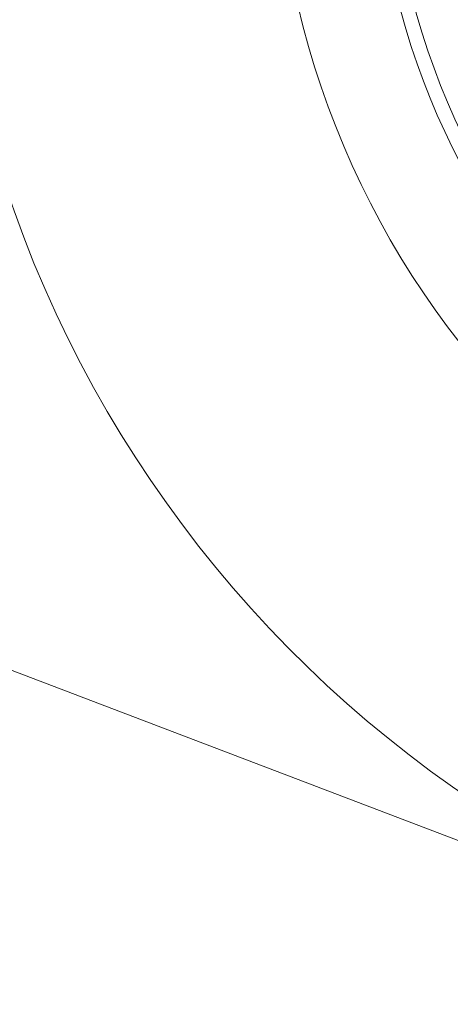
# Model space of a CAD drawing. Header units: inches. Extents: x 382808 to 408593, y -18409 to -9482.
# Tile 316 of 438: x 405141.09 to 405142.8, y -17222.3 to -17218.38. Entities that reach past the tile are written whole.
import ezdxf

# ---------------------------------------------------------------- set-up
doc = ezdxf.new("R2010")
doc.units = ezdxf.units.IN
doc.header["$LTSCALE"] = 2
doc.header["$MEASUREMENT"] = 0
doc.layers.add('!!!LOZAMET_Nr_pióra__9', color=220, linetype='CONTINUOUS', lineweight=0)

msp = doc.modelspace()

# ---------------------------------------------------------------- linework, layer by layer
at = {"layer": '!!!LOZAMET_Nr_pióra__9', "color": 7, "linetype": 'Continuous', "lineweight": 0}
msp.add_line((405143.6354, -17221.95), (405137.7432, -17219.7018), dxfattribs=at)
for radius in [3.435, 2.9873]:
    msp.add_circle((405145.544, -17217.5457), radius, dxfattribs=at)
for radius, start, end in [(4.75, 191.4482, 168.5518), (3.045, 185.3512, 174.6488)]:
    msp.add_arc((405145.544, -17217.5457), radius, start, end, dxfattribs=at)

doc.saveas('drawing.dxf')
